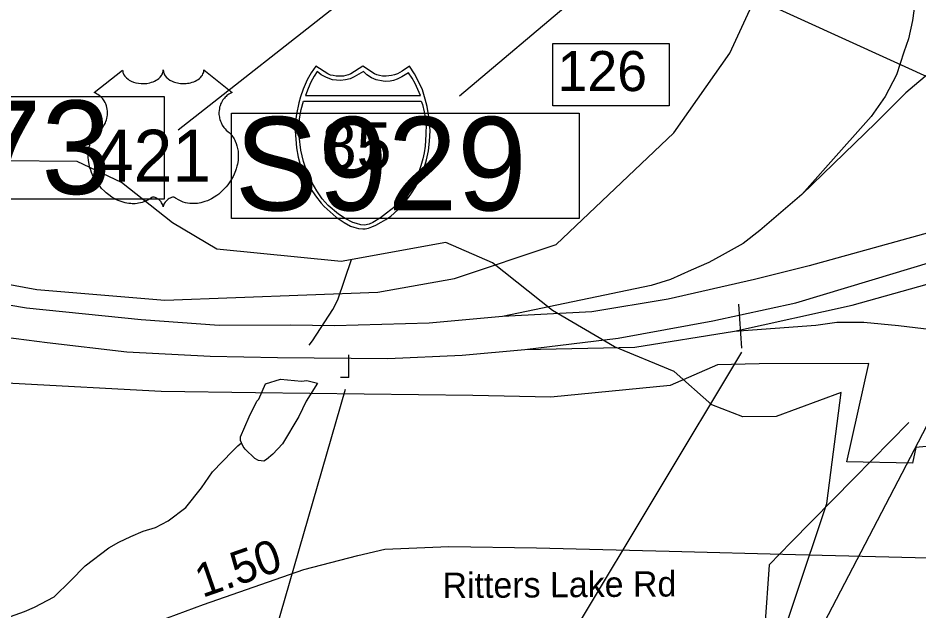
# Model space of a CAD drawing. Extents: x 1662474 to 1856135, y 779280 to 917889.
# Drawn here: x 1773216 to 1776586, y 817590 to 819808 of the extents above; entities that cross this region are included whole.
import ezdxf

# ---------------------------------------------------------------- set-up
doc = ezdxf.new("R2010")
doc.units = 0
for name, color, linetype in [('Exist Boundary Political City Limit New', 7, 'Continuous'), ('Exist Hydrographic Misc Water Feature', 7, 'Continuous'), ('Exist Hydrographic Pond Under 1500 Sq Ft', 7, 'Continuous'), ('Exist Road Primary Interstate Divided Center Attributed', 7, 'Continuous'), ('Exist Road Primary Interstate Interchange CELL', 7, 'Continuous'), ('Exist Road Primary Interstate Ramp 1 Lane Attributed', 7, 'Continuous'), ('Exist Road Primary Interstate Shield CELL', 7, 'Continuous'), ('Exist Road Primary Interstate Shield Number Label', 7, 'Continuous'), ('Exist Road Primary Interstate Structure Cantilever Sign CELL', 7, 'Continuous'), ('Exist Road Primary Interstate Structure Cantilever Sign Number Label', 7, 'Continuous'), ('Exist Road Primary Interstate Structure Ovrhead Sign CELL', 7, 'Continuous'), ('Exist Road Primary US Shield CELL', 7, 'Continuous'), ('Exist Road Primary US Shield Number Label', 7, 'Continuous'), ('Exist Road Primary US Structure Culvert Number Label', 7, 'Continuous'), ('Exist Road Secondary Mileage Tenths English Label', 7, 'Continuous'), ('Exist Road Secondary Type 51 Attributed', 7, 'Continuous'), ('Exist Road Secondary Type 51 Label', 7, 'Continuous'), ('Exist Utilities Electrical Transmission Line', 7, 'Continuous'), ('Map Preparation Boundary City Limit Buffer Line', 7, 'Continuous')]:
    doc.layers.add(name, color=color, linetype=linetype)

msp = doc.modelspace()

# ---------------------------------------------------------------- linework, layer by layer
at = {"layer": 'Exist Boundary Political City Limit New'}
for points in [[(1772196.2, 818991.6), (1773286.4, 818790.4), (1773766.4, 818750.8), (1774564, 818780.8), (1774850.2, 818832.6), (1775231.4, 818959.6), (1775672.4, 819377.9), (1775881.6, 819676.7), (1776008.6, 819953.1), (1776090.9, 820289.2), (1776032.2, 820565.1), (1775994.9, 821035.6), (1775881.6, 821290.1), (1775877.8, 821421.9), (1775851.8, 821693.4), (1776023.6, 821947.4), (1776119.9, 821723.4), (1776239.4, 821464.4), (1776311.8, 821327.4), (1776413.9, 821182.9), (1776536, 821053.4), (1776613.2, 820976.2)], [(1776668, 818208.2), (1776578.6, 818199), (1776565.2, 818140.6), (1776319.8, 818145.3), (1776402.2, 818513.5), (1775992.1, 818512.1), (1775835.5, 818508.2), (1775658.1, 818430.9), (1775211.4, 818388.1), (1774919.5, 818394.1), (1774104.9, 818403.9), (1773752.4, 818408.9), (1773196.1, 818439.2), (1772976.1, 818469.9), (1772577.2, 818553), (1772202.6, 818629.7), (1771943.4, 818686.7)]]:
    msp.add_lwpolyline(points, dxfattribs=at)
at = {"layer": 'Exist Hydrographic Misc Water Feature'}
for points in [[(1776298.3, 818405.1), (1776055.3, 818314.8), (1775930.5, 818314.1), (1775814.4, 818359.1), (1775673.3, 818483.4), (1775449.4, 818576.6), (1775217.3, 818712.6), (1774993.4, 818891.2), (1774818.5, 818966.9), (1774426.4, 818896.2), (1773960.3, 818941.8), (1773794.4, 819040.4), (1773603.3, 819191.9), (1773437.4, 819270.8), (1773154.3, 819273.3), (1772979.4, 819230.9), (1772695.4, 819233.4), (1772111.4, 819173.1), (1771869.4, 819099.3), (1771542.3, 818925.4), (1771208.3, 818853.5), (1770991.4, 818723.3)], [(1774306.2, 818582.7), (1774318.3, 818598.6), (1774395.4, 818716), (1774413.7, 818751.8), (1774465.5, 818903.2)], [(1775844.3, 816973.4), (1776005.3, 817272.1), (1776244.4, 817989.3), (1776298.3, 818405.1)], [(1773117.6, 817568.2), (1773135.6, 817562.1), (1773187.5, 817565.6), (1773239.8, 817585.2), (1773277.9, 817600.9), (1773352.1, 817640.3), (1773412.6, 817699.8), (1773467.2, 817755.4), (1773555.8, 817822.7), (1773593.9, 817844.4), (1773638.2, 817866), (1773684.3, 817885.7), (1773730.5, 817899.3), (1773778.6, 817924.9), (1773845.1, 817974.3), (1773903.7, 818047.9), (1773944.1, 818107.6), (1774018.8, 818185), (1774039.1, 818204.8), (1774053, 818216.7)]]:
    msp.add_lwpolyline(points, dxfattribs=at)
at = {"layer": 'Exist Hydrographic Pond Under 1500 Sq Ft'}
for points in [[(1774053, 818216.7), (1774049.3, 818224.7), (1774049.3, 818238.7), (1774081.9, 818314.5), (1774110.4, 818372.2), (1774118.4, 818380.2), (1774143, 818438), (1774199, 818454.6), (1774277.6, 818447.8)], [(1774277.6, 818447.8), (1774298, 818450.1), (1774337, 818440.4), (1774294.6, 818372.8), (1774267.9, 818315), (1774207, 818213.4), (1774170.9, 818173.7), (1774146.7, 818153.9), (1774136.7, 818148), (1774116.6, 818150.1), (1774102.6, 818158.3), (1774066.9, 818192.6), (1774059.2, 818202.7), (1774053, 818216.7)]]:
    msp.add_lwpolyline(points, dxfattribs=at)
at = {"layer": 'Exist Road Primary Interstate Divided Center Attributed'}
for points in [[(1775030.2, 818689.5), (1774755.6, 818664.6), (1774401.8, 818654.8), (1774236.4, 818657), (1773969.9, 818655.5), (1773677.8, 818676.8), (1773248.2, 818721.6), (1772945.4, 818772.8), (1772588.1, 818855.4), (1770485.8, 819434.2), (1769995.6, 819585.3)], [(1770005.4, 819481.6), (1771280.3, 819110.1), (1772272.1, 818811.5), (1773053.3, 818627.1), (1773325.4, 818592), (1773623.8, 818556.9), (1773935.9, 818540.9), (1774187.6, 818536.6), (1774601.5, 818532.3), (1774878.8, 818545.1), (1775113.5, 818566.5)], [(1775113.5, 818566.5), (1775463.4, 818609.1), (1775817.5, 818673.2), (1776129, 818741.5), (1776414.9, 818826.8), (1776704.9, 818914.5), (1777040.7, 819032.6), (1777295.9, 819134.6), (1777443.2, 819194.2)], [(1777127.9, 819179.9), (1776916.4, 819096.8), (1776688.4, 819021.3), (1776178.3, 818879.5), (1775973.7, 818828.3), (1775651.1, 818754.3), (1775365.3, 818707.3), (1775030.2, 818689.5)]]:
    msp.add_lwpolyline(points, dxfattribs=at)
at = {"layer": 'Exist Road Primary Interstate Interchange CELL'}
msp.add_lwpolyline([(1775219.3, 819712.4), (1775654.2, 819712.4), (1775654.2, 819479.2), (1775219.3, 819479.2)], close=True, dxfattribs=at)
at = {"layer": 'Exist Road Primary Interstate Ramp 1 Lane Attributed'}
for points in [[(1776303.2, 820774.5), (1776386.4, 820557.1), (1776531.6, 820227.9), (1776551.9, 820150.1), (1776570.8, 820061.7), (1776579.1, 819955.2), (1776578, 819891.1), (1776565.9, 819798.9), (1776550.8, 819730.2), (1776533.8, 819680.3), (1776505.9, 819595), (1776463.6, 819514.2), (1776411.5, 819439.4), (1776361.6, 819382.8), (1776299.7, 819314.1), (1776151.7, 819146.4)], [(1776930.7, 819795.9), (1776757, 819704.5), (1776646, 819616.9), (1776541, 819527.8), (1776428.5, 819415.3), (1776151.7, 819146.4)], [(1776151.7, 819146.4), (1775993.5, 819012), (1775931.9, 818962.9), (1775853.4, 818919.1), (1775802.8, 818891.9), (1775737.1, 818863.2), (1775659.3, 818828.5), (1775587.1, 818805.5), (1775030.2, 818689.5)], [(1775898.9, 818634.7), (1776339.4, 818731.8), (1776652, 818819.4), (1776922.8, 818918.9), (1777320.3, 819058.5), (1777435.6, 819103.6), (1777503.6, 819128.5)], [(1775898.9, 818634.7), (1776203.4, 818657.8), (1776282, 818668.3), (1776383.2, 818668.3), (1776513, 818656.1), (1776867.2, 818613.4), (1777646.7, 818483.6), (1777821.9, 818451.8), (1778018.3, 818399), (1778125.5, 818349.1), (1778229.8, 818291.7), (1778299.2, 818250.8), (1778366.2, 818200.6), (1778459.5, 818116.1), (1778819.7, 817742.2), (1778845.3, 817732.3)], [(1775113.5, 818566.5), (1775526.5, 818575), (1775898.9, 818634.7)]]:
    msp.add_lwpolyline(points, dxfattribs=at)
at = {"layer": 'Exist Road Primary Interstate Shield CELL'}
for points in [[(1774506.8, 819017.8), (1774516.3, 819018.7), (1774529, 819021.2), (1774541.4, 819025.2), (1774555.5, 819031.5), (1774576.4, 819043), (1774593.1, 819052.8), (1774612.5, 819065.8), (1774638.6, 819089.5), (1774664.6, 819116.9), (1774687.6, 819148), (1774705.9, 819177), (1774721.9, 819210.1), (1774735.4, 819241.1), (1774746, 819276.4), (1774753.1, 819310.6), (1774756.7, 819346.3), (1774759, 819385.9), (1774756.4, 819430.4), (1774748.6, 819476), (1774741.3, 819504.3), (1774730.3, 819538.3), (1774721.3, 819560), (1774700.5, 819598.4), (1774681.7, 819628), (1774654.5, 819608.8), (1774636.7, 819599.4), (1774625.9, 819594.5), (1774614.7, 819592.3), (1774594.2, 819589.9), (1774581.4, 819590.4), (1774569.4, 819593.1), (1774559.3, 819595.3), (1774551, 819599.4), (1774506.8, 819628), (1774462.5, 819599.4), (1774453.3, 819595.1), (1774443.8, 819593.1), (1774434.6, 819590.6), (1774419.5, 819589.9), (1774407.9, 819590.2), (1774396, 819592.3), (1774386.6, 819594.3), (1774376.1, 819599.4), (1774331, 819628), (1774313.3, 819602.3), (1774298.8, 819576.9), (1774283.5, 819540.9), (1774273.9, 819513.1), (1774267.1, 819490.2), (1774258.8, 819448.3), (1774254.5, 819411.7), (1774253.7, 819385.9), (1774258.4, 819321.4), (1774265.5, 819287), (1774272.7, 819259.2), (1774296.6, 819199.2), (1774314.5, 819165.6), (1774329.9, 819141.4), (1774351.5, 819114.3), (1774363.2, 819101.3), (1774408, 819062.1), (1774437.9, 819041.7), (1774461.8, 819028.8), (1774473.1, 819024.5), (1774490.6, 819019.6)], [(1774336.4, 819607.2), (1774325.4, 819590.3), (1774312.7, 819567.5), (1774302.6, 819543.8), (1774292.2, 819517.7), (1774723.8, 819517.5), (1774713.7, 819539.9), (1774703, 819562.5), (1774691.7, 819583), (1774678, 819602.9), (1774653.8, 819587.7), (1774636.2, 819579.3), (1774622, 819574.4), (1774610, 819571.8), (1774591.4, 819570.3), (1774583.1, 819570.8), (1774557.2, 819576.6), (1774539.6, 819583.8), (1774522.9, 819595), (1774509.4, 819607.7), (1774475.2, 819587), (1774460, 819580.3), (1774442.6, 819575.9), (1774423.5, 819573.5), (1774394.1, 819576.7), (1774371, 819584.6), (1774351.1, 819595)], [(1774726.3, 819496.2), (1774731, 819484), (1774737.3, 819457), (1774740.6, 819436.1), (1774744.1, 819412.1), (1774742.9, 819371), (1774740.9, 819328.4), (1774737, 819303.2), (1774731.7, 819280.3), (1774724.6, 819254.8), (1774713.1, 819221), (1774697.2, 819192.3), (1774677.3, 819160.5), (1774655.8, 819132.7), (1774646.5, 819121.1), (1774628.8, 819102.4), (1774596.5, 819076.5), (1774573, 819059), (1774544.8, 819042.3), (1774530.5, 819036), (1774513.9, 819032.5), (1774500.2, 819033.4), (1774483.5, 819037.8), (1774470.1, 819041.5), (1774440.7, 819057.4), (1774416.8, 819073.4), (1774377, 819106), (1774355.6, 819131.1), (1774335.5, 819160.5), (1774317.7, 819190.6), (1774298.6, 819230.3), (1774285.1, 819270.2), (1774275.3, 819313.2), (1774268.7, 819365.9), (1774268, 819397.9), (1774270, 819428.8), (1774272.9, 819444.9), (1774276.8, 819465), (1774284.7, 819496)]]:
    msp.add_lwpolyline(points, close=True, dxfattribs=at)
at = {"layer": 'Exist Road Primary Interstate Structure Cantilever Sign CELL'}
for q in [(1774455, 818546.1), (1774423.6, 818461.7)]:
    msp.add_line((1774455.3, 818461.8), q, dxfattribs=at)
at = {"layer": 'Exist Road Primary Interstate Structure Cantilever Sign Number Label'}
for p, q in [((1777136.4, 819351.1), (1773272.2, 821117.4)), ((1777119.5, 819244.2), (1775301.5, 815749.8)), ((1774441, 818415.8), (1773066.9, 813649.1))]:
    msp.add_line(p, q, dxfattribs=at)
at = {"layer": 'Exist Road Primary Interstate Structure Ovrhead Sign CELL'}
for p, q in [((1776298.9, 820724.2), (1774869.8, 819515.6)), ((1775914.3, 818735.9), (1775925.2, 818571.8)), ((1775925.8, 818555.9), (1774717, 816544.6))]:
    msp.add_line(p, q, dxfattribs=at)
msp.add_lwpolyline([(1774015.4, 819451.6), (1775318.1, 819451.6), (1775318.1, 819056.6), (1774015.4, 819056.6)], close=True, dxfattribs=at)
at = {"layer": 'Exist Road Primary US Shield CELL'}
msp.add_lwpolyline([(1773607.8, 819613.1), (1773608.1, 819608.7), (1773609.2, 819603.5), (1773610, 819600.8), (1773612.4, 819595.6), (1773616.5, 819589.5), (1773622.1, 819583.5), (1773628.4, 819578.3), (1773632.7, 819575.6), (1773639.9, 819571.7), (1773648.2, 819568.2), (1773657.3, 819565.6), (1773666.7, 819563.7), (1773676.9, 819562.6), (1773687, 819562.4), (1773697.9, 819563.2), (1773710, 819565.5), (1773715.6, 819567), (1773721.8, 819569.1), (1773727.6, 819571.5), (1773733.9, 819574.9), (1773739, 819578.1), (1773743, 819581), (1773748.6, 819586.4), (1773753.1, 819592), (1773755, 819595.2), (1773756.6, 819598.2), (1773758.8, 819604.6), (1773759.5, 819607.4), (1773759.9, 819613.3), (1773760.3, 819608.3), (1773760.8, 819605.3), (1773761.6, 819602.3), (1773762.9, 819599.1), (1773765.1, 819594.5), (1773767.6, 819590.8), (1773772.4, 819585.2), (1773775.3, 819582.4), (1773778, 819580.2), (1773785.2, 819575.3), (1773793.7, 819571), (1773797.8, 819569.2), (1773802.1, 819567.7), (1773807.5, 819566), (1773813.1, 819564.7), (1773818.6, 819563.8), (1773824.3, 819562.9), (1773830, 819562.5), (1773834.7, 819562.4), (1773840.5, 819562.4), (1773845.8, 819562.8), (1773851.3, 819563.4), (1773857.3, 819564.4), (1773862.2, 819565.5), (1773868.6, 819567.2), (1773874.3, 819569.2), (1773879.4, 819571.4), (1773886, 819574.9), (1773891.3, 819578.2), (1773895.2, 819581.3), (1773899.9, 819585.6), (1773904.3, 819590.7), (1773906.9, 819594.4), (1773908.7, 819598.2), (1773910.4, 819602.3), (1773911.4, 819606.5), (1773911.9, 819610.2), (1773912, 819613.4), (1774018.3, 819528.7), (1774015.8, 819527.8), (1774010, 819525), (1774005.4, 819522.2), (1773998.1, 819517.1), (1773995, 819514.3), (1773991.8, 819511.3), (1773989, 819508.2), (1773986.4, 819505.2), (1773983.3, 819501), (1773980.6, 819496.7), (1773977.9, 819492), (1773975.9, 819487.9), (1773972.6, 819479.4), (1773971.1, 819474), (1773970.1, 819469.4), (1773968.8, 819459.9), (1773968.5, 819455.4), (1773968.5, 819450.9), (1773968.7, 819446.2), (1773969.2, 819441.7), (1773970, 819437), (1773970.7, 819432.8), (1773972.1, 819427.7), (1773973.9, 819421.8), (1773976.3, 819416.1), (1773981.1, 819406.9), (1773987.4, 819397.5), (1773991.8, 819392.2), (1773996.2, 819387.7), (1774002.8, 819382.1), (1774006.3, 819379), (1774010.4, 819374.9), (1774017.1, 819367.2), (1774019.8, 819363.6), (1774022.5, 819359.5), (1774025, 819355.3), (1774027.5, 819350.7), (1774029.5, 819346.8), (1774033.3, 819337.7), (1774036, 819328.8), (1774037.2, 819324.2), (1774039.2, 819313.8), (1774040, 819308.6), (1774040.8, 819298.4), (1774040.8, 819286.1), (1774039.9, 819274.4), (1774037.7, 819260.8), (1774035.9, 819252.7), (1774033.1, 819243.2), (1774030.4, 819234.9), (1774025.5, 819222.8), (1774021.2, 819214), (1774015.6, 819203.7), (1774011.8, 819197.5), (1774007.3, 819190.9), (1774001.8, 819183.2), (1773995.2, 819175), (1773987.4, 819166.4), (1773981, 819160.1), (1773972.8, 819152.7), (1773967.7, 819148.5), (1773960.6, 819143.1), (1773950.8, 819136.6), (1773941.1, 819131), (1773932.9, 819126.8), (1773925.6, 819123.7), (1773916.2, 819120.1), (1773900.5, 819115.8), (1773894.8, 819114.6), (1773888, 819113.6), (1773881.7, 819112.9), (1773875.5, 819112.5), (1773867.2, 819112.5), (1773859, 819113.2), (1773851.2, 819114.3), (1773843.1, 819116), (1773834.7, 819118.5), (1773827, 819121.5), (1773819.2, 819125.4), (1773806, 819133.6), (1773802.3, 819135.7), (1773800.1, 819136.2), (1773795, 819136.5), (1773790.3, 819135.5), (1773785.4, 819133.5), (1773782.4, 819132), (1773778.5, 819129.4), (1773775.5, 819127), (1773771.8, 819123.5), (1773769.3, 819120.6), (1773767.4, 819118.4), (1773763.7, 819112.5), (1773762.4, 819109.8), (1773761, 819106.2), (1773759.8, 819100.9), (1773758.1, 819107.6), (1773756.2, 819112), (1773753.9, 819115.8), (1773751.6, 819119.1), (1773747.9, 819123.3), (1773744.5, 819126.6), (1773740.5, 819129.8), (1773736.3, 819132.4), (1773732.8, 819134.2), (1773729.7, 819135.3), (1773725.9, 819136.3), (1773722.7, 819136.5), (1773720.2, 819136.5), (1773716.6, 819135.7), (1773711.8, 819132.2), (1773707.3, 819129.1), (1773702.3, 819126), (1773696.4, 819122.8), (1773692.1, 819120.8), (1773686.9, 819118.8), (1773680.9, 819116.8), (1773674.4, 819115.1), (1773667.6, 819113.8), (1773661.7, 819112.9), (1773655.4, 819112.3), (1773649.7, 819112.1), (1773643.7, 819112.2), (1773638.1, 819112.6), (1773631.7, 819113.2), (1773623.7, 819114.4), (1773617, 819115.9), (1773610, 819117.8), (1773602.7, 819120), (1773595, 819123), (1773585.4, 819127.2), (1773578.6, 819130.6), (1773568, 819136.7), (1773555.6, 819145.3), (1773546.2, 819152.9), (1773539.4, 819159.1), (1773529.3, 819169.4), (1773523.3, 819176.2), (1773514, 819188.2), (1773508, 819196.9), (1773504.2, 819203.4), (1773498.5, 819213.7), (1773495.4, 819220.1), (1773491.4, 819229.5), (1773488.2, 819238.1), (1773485.6, 819246.3), (1773484.2, 819251.5), (1773482.2, 819260.6), (1773481, 819267.1), (1773479.8, 819276), (1773479.1, 819285.3), (1773479, 819293.9), (1773479.2, 819301.1), (1773480, 819309.4), (1773481.4, 819318.3), (1773483.1, 819325.9), (1773484.7, 819331.3), (1773486.9, 819338), (1773489.9, 819345.3), (1773493.4, 819352.4), (1773496.8, 819358.2), (1773501, 819364.5), (1773505.1, 819369.8), (1773510.5, 819375.7), (1773516.2, 819381.1), (1773521.4, 819385.3), (1773527.5, 819391.4), (1773530.7, 819395), (1773534.6, 819400.1), (1773537.7, 819404.8), (1773540.1, 819409), (1773543.3, 819415.2), (1773545.3, 819419.9), (1773547.7, 819427), (1773549, 819432.1), (1773550.2, 819438.5), (1773551, 819444.6), (1773551.3, 819452.2), (1773551.2, 819458.5), (1773550.3, 819465.9), (1773549, 819472.9), (1773547.3, 819479), (1773544.7, 819486.1), (1773542.2, 819491.2), (1773538.2, 819498.2), (1773533.6, 819504.7), (1773529, 819509.9), (1773524.3, 819514.6), (1773519.7, 819518.2), (1773515.4, 819521.2), (1773510, 819524.5), (1773504.8, 819527.1), (1773501.6, 819528.4)], close=True, dxfattribs=at)
at = {"layer": 'Exist Road Primary US Structure Culvert Number Label'}
msp.add_line((1776033.3, 821131.2), (1773816.1, 819388.2), dxfattribs=at)
msp.add_lwpolyline([(1772441.7, 819513.7), (1773763.6, 819513.7), (1773763.6, 819128.9), (1772441.7, 819128.9)], close=True, dxfattribs=at)
at = {"layer": 'Exist Road Secondary Type 51 Attributed'}
msp.add_lwpolyline([(1770457.6, 816583.4), (1770925.2, 816702.9), (1771276.8, 816779), (1772077.9, 816956.5), (1772429.5, 817028.9), (1772666.5, 817085.8), (1772868.1, 817157.5), (1773378.4, 817402.5), (1773674.5, 817524.1), (1773910.9, 817610.9), (1774286.9, 817741.6), (1774488.6, 817794.4), (1774589.5, 817818.4), (1774829.4, 817828.2), (1775157.7, 817823.8), (1775654.7, 817810.4), (1776127.3, 817798.8), (1776875.2, 817779.9), (1777390, 817785.1), (1778186.6, 817796.9)], dxfattribs=at)
at = {"layer": 'Exist Utilities Electrical Transmission Line'}
msp.add_lwpolyline([(1776552.4, 818292.6), (1776345.7, 818083.5), (1776111.4, 817844.4), (1776029.5, 817759.7), (1775996.5, 817299.6), (1775959.8, 816719.4), (1775930.5, 816313), (1775894.8, 815852.5), (1775861.7, 815404.2), (1775820.9, 814864.1), (1775797.2, 814473.7), (1775769.8, 814017.7), (1775740.5, 813547.3), (1775720.5, 813207.3), (1775724.7, 812849.1)], dxfattribs=at)
at = {"layer": 'Map Preparation Boundary City Limit Buffer Line'}
for points in [[(1772196.2, 818991.6), (1773286.4, 818790.4), (1773766.4, 818750.8), (1774564, 818780.8), (1774850.2, 818832.6), (1775231.4, 818959.6), (1775672.4, 819377.9), (1775881.6, 819676.7), (1776008.6, 819953.1), (1776090.9, 820289.2), (1776032.2, 820565.1), (1775994.9, 821035.6), (1775881.6, 821290.1), (1775877.8, 821421.9), (1775851.8, 821693.4), (1776023.6, 821947.4), (1776119.9, 821723.4), (1776239.4, 821464.4), (1776311.8, 821327.4), (1776413.9, 821182.9), (1776536, 821053.4), (1776613.2, 820976.2)], [(1776668, 818208.2), (1776578.6, 818199), (1776565.2, 818140.6), (1776319.8, 818145.3), (1776402.2, 818513.5), (1775992.1, 818512.1), (1775835.5, 818508.2), (1775658.1, 818430.9), (1775211.4, 818388.1), (1774919.5, 818394.1), (1774104.9, 818403.9), (1773752.4, 818408.9), (1773196.1, 818439.2), (1772976.1, 818469.9), (1772577.2, 818553), (1772202.6, 818629.7), (1771943.4, 818686.7)]]:
    msp.add_lwpolyline(points, dxfattribs=at)

# ---------------------------------------------------------------- texts
at = {"layer": 'Exist Road Primary Interstate Interchange CELL'}
msp.add_text('126', height=150, dxfattribs=at).set_placement((1775236.9, 819534.1))
at = {"layer": 'Exist Road Primary Interstate Shield Number Label'}
msp.add_text('85', height=175, dxfattribs=at).set_placement((1774353.9, 819241.6))
at = {"layer": 'Exist Road Primary Interstate Structure Ovrhead Sign CELL'}
msp.add_text('S929', height=350, dxfattribs=at).set_placement((1774028, 819087.2))
at = {"layer": 'Exist Road Primary US Shield Number Label'}
msp.add_text('421', height=195, dxfattribs=at).set_placement((1773504, 819194.3))
at = {"layer": 'Exist Road Primary US Structure Culvert Number Label'}
msp.add_text('C573', height=350, dxfattribs=at).set_placement((1772445, 819148.7))
at = {"layer": 'Exist Road Secondary Mileage Tenths English Label'}
msp.add_text('1.50', height=125, rotation=19.167, dxfattribs=at).set_placement((1773906.5, 817635.4))
at = {"layer": 'Exist Road Secondary Type 51 Label'}
msp.add_text('Ritters Lake Rd', height=95, rotation=0.4133, dxfattribs=at).set_placement((1774806.2, 817634.8))

doc.saveas('drawing.dxf')
